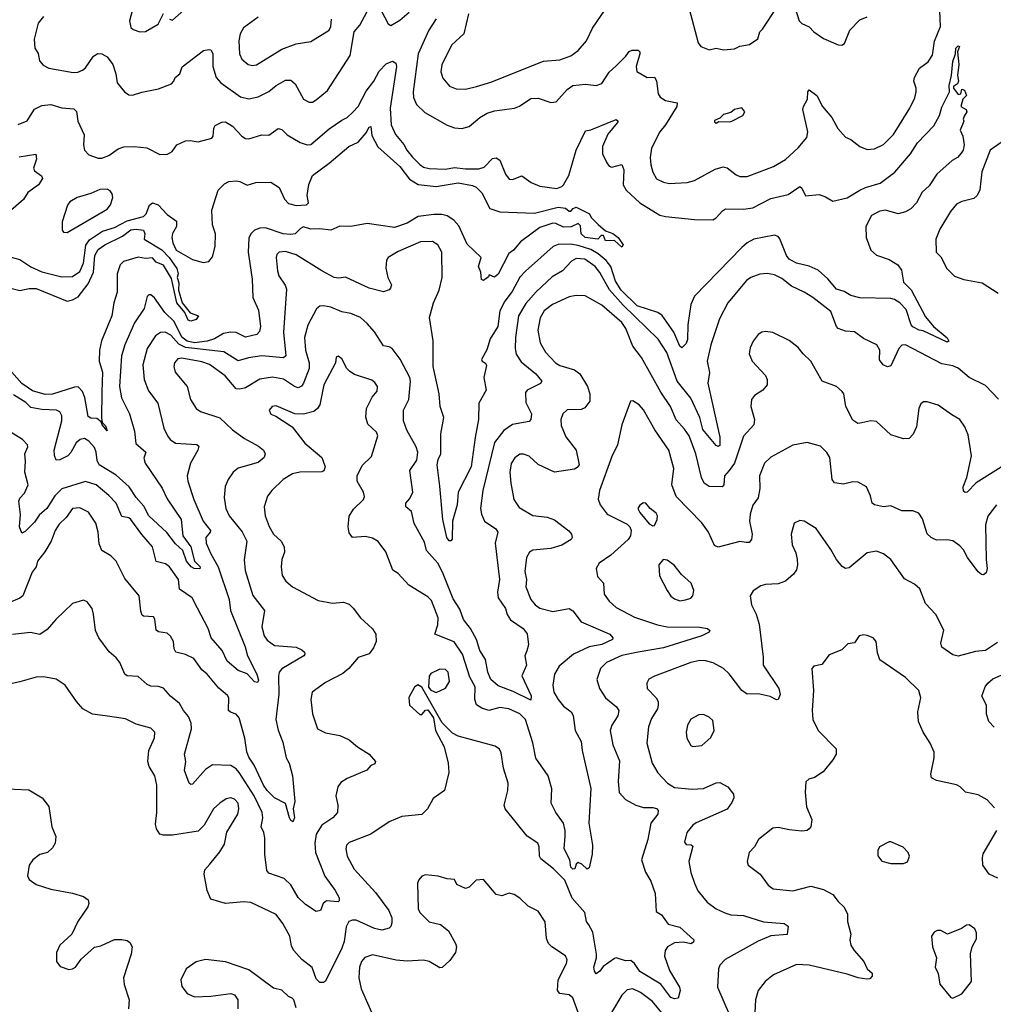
# Model space of a CAD drawing. Extents: x 1246230 to 1426786, y 660032 to 763141.
# Tile 290 of 566: x 1352654 to 1358008, y 668020 to 673432. Entities that reach past the tile are written whole.
import ezdxf

# ---------------------------------------------------------------- set-up
doc = ezdxf.new("R2010")
doc.units = 0

msp = doc.modelspace()

# ---------------------------------------------------------------- linework, layer by layer
at = {"layer": '0CON10XD'}
for points in [[(1353288.6, 673545), (1353258, 673425), (1353265, 673390), (1353278.8, 673378.8), (1353315, 673366), (1353345, 673367.1), (1353415, 673407.5), (1353444.3, 673465.7)], [(1356903, 673543), (1356941.4, 673425), (1356955, 673410.8), (1356995, 673392), (1357022, 673365), (1357075, 673328.6), (1357155, 673293.8), (1357175, 673292.5), (1357189.2, 673300.8), (1357220, 673375), (1357275, 673432), (1357315, 673448.6)], [(1352785, 673450), (1352756.4, 673413.6), (1352733.5, 673325), (1352738.1, 673275), (1352755.3, 673245.3), (1352762.9, 673205), (1352782.2, 673182.2), (1352815, 673165.6), (1352947.7, 673142.3), (1352974.3, 673144.3), (1352999.2, 673155), (1353015, 673167.5), (1353059.1, 673230.9), (1353083.8, 673246.2), (1353105, 673244.5), (1353135, 673228.2), (1353165.8, 673185.8), (1353183.1, 673135), (1353190.8, 673085), (1353230, 673035), (1353255, 673018.8), (1353275, 673016.7), (1353325.6, 673034.4), (1353417.2, 673052.8), (1353489.7, 673080.3), (1353502.5, 673095), (1353508.8, 673115), (1353534, 673135), (1353546.7, 673173.3), (1353665, 673262.2), (1353695, 673268.6), (1353705.7, 673265.7), (1353717, 673247), (1353716, 673175), (1353733.9, 673113.9), (1353760.5, 673085), (1353868.8, 673008.8), (1353915, 672996.5), (1353965, 673008.8), (1354025, 673037.1), (1354065, 673070.9), (1354115, 673100), (1354145, 673098.9), (1354168.8, 673078.8), (1354215.4, 672995.4), (1354245, 672978.1), (1354265, 672979.4), (1354285, 672990.6), (1354347.1, 673042.9), (1354471.1, 673235), (1354493.3, 673365), (1354525, 673402), (1354575, 673497.5)], [(1353478, 673435), (1353495, 673428.6), (1353557.5, 673485)], [(1354625, 673513.3), (1354680, 673410), (1354695, 673400), (1354745, 673429.2), (1354795, 673472.5)], [(1355122.7, 673465), (1355095.7, 673355), (1355028.6, 673291.4), (1354975.8, 673184.2), (1354970.3, 673145), (1354980.4, 673110.4), (1355017.1, 673067.1), (1355055, 673052.2), (1355105, 673050.4), (1355166.1, 673063.9), (1355245, 673088.2), (1355535, 673203.6), (1355625, 673210.9), (1355685, 673233.6), (1355725, 673263.3), (1355770.6, 673315), (1355804.4, 673385), (1355871.1, 673485)], [(1356335, 673492.5), (1356384.3, 673305), (1356400, 673285), (1356445, 673267.1), (1356485, 673275.8), (1356525, 673266.7), (1356585, 673272.5), (1356613.9, 673286.1), (1356667.5, 673295), (1356712.5, 673327.5), (1356724.2, 673365), (1356739.7, 673380.3), (1356820.8, 673505)], [(1357673.5, 673236.5), (1357685.3, 673314.7), (1357718.5, 673395), (1357711.5, 673525)], [(1353964.7, 673445.3), (1353885, 673387.5), (1353866.6, 673355), (1353860, 673315), (1353863.5, 673245), (1353875.7, 673215), (1353910, 673185), (1353935, 673180), (1353956.9, 673183.1), (1354095, 673270), (1354175, 673299.5), (1354255, 673311.4), (1354355.7, 673375), (1354365.5, 673395), (1354367.9, 673435)], [(1354945, 673436.7), (1354904.8, 673375), (1354846, 673245), (1354817.8, 673035), (1354820, 673005), (1354835.7, 672965), (1354881.1, 672921.1), (1355005, 672851.9), (1355045, 672837.1), (1355085, 672833.8), (1355125, 672845.7), (1355185, 672894.4), (1355225, 672918.5), (1355265, 672931.2), (1355375.6, 672945.6), (1355403, 672957), (1355465, 672998.2), (1355505, 673001.4), (1355575, 672977.1), (1355605, 672980), (1355665, 673049.1), (1355695, 673069.6), (1355765, 673078.2), (1355825, 673070), (1355855, 673081.4), (1355896.1, 673143.9), (1355935, 673178.9), (1355987.8, 673232.2), (1356005, 673257.9), (1356022.5, 673265), (1356055, 673264.4), (1356064.4, 673255), (1356064.5, 673245), (1356044, 673175), (1356047.3, 673147.3), (1356104.5, 673114.5), (1356145.7, 673115.7), (1356155.5, 673095.5), (1356164.7, 673024.7), (1356175.3, 673005.3), (1356205, 672987.9), (1356268.8, 672975), (1356266.9, 672955), (1356205.3, 672854.7), (1356173.6, 672815), (1356129.2, 672725), (1356120.8, 672675), (1356124.6, 672634.6), (1356135, 672593.8), (1356156.6, 672556.6), (1356195, 672538.1), (1356225, 672531.9), (1356325, 672536.9), (1356365, 672548.1), (1356478.8, 672611.2), (1356522.9, 672622.9), (1356545, 672616.9), (1356595, 672578.6), (1356615, 672570.6), (1356655, 672570.6), (1356722.5, 672595), (1356798.8, 672625), (1356865, 672662.9), (1356935, 672728.1), (1356982.7, 672785), (1356988.7, 672815), (1356961.4, 672938.6), (1356963.8, 672955), (1356985.8, 672995), (1356987.5, 673035), (1356995, 673046.7), (1357037.5, 673015), (1357068.6, 672955), (1357120.8, 672895), (1357153.3, 672833.3), (1357195.7, 672785.7), (1357225, 672774), (1357275, 672734.2), (1357315, 672719.2), (1357355, 672722.9), (1357404.5, 672745.5), (1357458.9, 672801.1), (1357548.9, 672945), (1357577.4, 673002.6), (1357584.2, 673035), (1357584.2, 673055), (1357570.6, 673095), (1357574.4, 673115), (1357601.4, 673165), (1357649.8, 673200.2), (1357673.5, 673236.5)], [(1352645, 672855.7), (1352694.5, 672875.5), (1352735, 672940.8), (1352775, 672961.1), (1352825, 672965.6), (1352885, 672947.8), (1352952.5, 672942.5), (1352966.7, 672926.7), (1352973.6, 672873.6), (1353009.4, 672799.4), (1353004.3, 672745), (1353010.8, 672715), (1353035, 672689.2), (1353085, 672670.8), (1353105, 672670.8), (1353145, 672685.8), (1353195, 672722), (1353227, 672733), (1353284.3, 672735.7), (1353353, 672727), (1353425, 672691.1), (1353466.7, 672693.3), (1353491.7, 672708.3), (1353517.5, 672745), (1353565, 672766.2), (1353591.7, 672768.3), (1353635, 672761.1), (1353710, 672780), (1353718.6, 672791.4), (1353721.9, 672835), (1353729.1, 672850.9), (1353765, 672868.6), (1353785, 672871.2), (1353825, 672847.5), (1353875, 672792.2), (1353895, 672779.5), (1353915, 672776.5), (1353985, 672798.9), (1354025, 672798), (1354075, 672834.3), (1354095, 672828.1), (1354125, 672800), (1354197, 672757), (1354235, 672744.3), (1354255, 672746.9), (1354355, 672832.3), (1354425, 672880), (1354455, 672893.5), (1354486.8, 672923.2), (1354515, 672955.6), (1354560.1, 673039.9), (1354601.8, 673095), (1354630.1, 673149.9), (1354669.9, 673190.1), (1354705, 673204.7), (1354722.3, 673192.3), (1354726.2, 673175), (1354690.9, 672945), (1354696.8, 672855), (1354720.2, 672800.2), (1354766.5, 672746.5), (1354783.1, 672715), (1354815, 672675.7), (1354855, 672635.8), (1354875, 672621.1), (1354905, 672613.6), (1354995, 672609.6), (1355045, 672620), (1355105, 672611.9), (1355178.2, 672611.8), (1355208.2, 672621.8), (1355255, 672668.9), (1355275, 672672.2), (1355295, 672660.8), (1355325, 672583.3), (1355345, 672556), (1355365, 672554.2), (1355415, 672574), (1355467.6, 672537.6), (1355515, 672517.5), (1355607.5, 672505), (1355635, 672514.3), (1355645, 672524), (1355674.4, 672575), (1355715, 672714), (1355765, 672820.8), (1355795, 672826.9), (1355935, 672883.1), (1355944.3, 672875), (1355940.4, 672865), (1355887.7, 672802.3), (1355859.2, 672735), (1355859.6, 672695), (1355882.2, 672645), (1355895, 672627.5), (1355911.2, 672621.2), (1355965.7, 672635.7), (1355976.7, 672606.7), (1355973.3, 672525), (1355988.5, 672495), (1356065, 672425.9), (1356175, 672357.7), (1356205, 672349.6), (1356364.6, 672334.6), (1356465, 672332.1), (1356485, 672342.5), (1356518.2, 672381.8), (1356535, 672393.1), (1356635, 672390.3), (1356685, 672398.1), (1356785, 672448.9), (1356879.7, 672470.3), (1356945, 672515.7), (1356956, 672506), (1356975, 672463.1), (1357050.5, 672470.5), (1357085, 672458.9), (1357125, 672434.4), (1357205, 672452.1), (1357274.7, 672495.3), (1357305, 672510.4), (1357386.1, 672533.9), (1357466.6, 672593.4), (1357553.5, 672695), (1357591.4, 672755), (1357680.9, 672849.1), (1357711.5, 672905), (1357725, 672950.8), (1357767.5, 673035), (1357765, 673070), (1357778.9, 673125), (1357785, 673202.5), (1357800, 673245), (1357802.9, 673275), (1357815, 673288.5), (1357822, 673285), (1357811.2, 673255), (1357818, 673185), (1357811.4, 673125), (1357816.7, 673093.3), (1357810.7, 673079.3), (1357788.8, 673065), (1357788.8, 673055), (1357815, 673020), (1357830, 673025), (1357835, 673050), (1357850, 673045), (1357860, 673015), (1357840, 672995), (1357830, 672955), (1357858.3, 672938.3), (1357862.5, 672925), (1357847.5, 672902.5), (1357842.5, 672885), (1357846.4, 672873.6), (1357826.7, 672825), (1357841.2, 672791.2), (1357848.1, 672745), (1357842.5, 672715), (1357830.9, 672699.1), (1357811.2, 672675), (1357782.7, 672657.3), (1357697.9, 672582.1), (1357655, 672519.4), (1357616.9, 672483.1), (1357585, 672425.7), (1357555, 672392.1), (1357524.7, 672375.3), (1357485, 672365.4), (1357415.5, 672384.5), (1357385, 672379.2), (1357337.8, 672355), (1357307.7, 672295), (1357308.9, 672235), (1357334.7, 672164.7), (1357365, 672138.5), (1357434.6, 672114.6), (1357482.5, 672085), (1357504.2, 672055), (1357515, 671990), (1357556.6, 671946.6), (1357635, 671798.8), (1357678.6, 671745), (1357755, 671683.3), (1357763.3, 671665), (1357755, 671658.8), (1357621.7, 671721.7), (1357600, 671725), (1357565, 671743.1), (1357555.8, 671755), (1357528.2, 671838.2), (1357495, 671875.6), (1357465, 671894.2), (1357445, 671899.2), (1357275, 671903.5), (1357225, 671916), (1357187.7, 671937.7), (1357145, 671950.5), (1357098.2, 672008.2), (1357045, 672055.7), (1356995, 672077.3), (1356925, 672093.1), (1356886.1, 672115), (1356871.6, 672135), (1356835, 672228.1), (1356825, 672239.4), (1356805, 672247.5), (1356692, 672225), (1356655, 672205.5), (1356625, 672180.5), (1356365, 671911.9), (1356344.1, 671865.9), (1356337.4, 671817.4)], [(1356485, 672863.3), (1356498.3, 672871.7), (1356555, 672870), (1356570, 672875), (1356630, 672905), (1356642.5, 672925), (1356625, 672947.5), (1356585, 672937.5), (1356565, 672922.5), (1356525, 672910), (1356505, 672890), (1356475, 672877.5), (1356475, 672870), (1356485, 672863.3)], [(1352515, 672150.4), (1352655, 672114), (1352715, 672073.3), (1352775, 672045.4), (1352885, 672018.1), (1352945, 672021.2), (1352985, 672048.2), (1353005.5, 672094.5), (1353017.5, 672192.5), (1353038.2, 672221.8), (1353110, 672270), (1353175, 672289.1), (1353245, 672326.2), (1353335, 672350.9), (1353348.9, 672365), (1353368.2, 672411.8), (1353384.5, 672425.5), (1353415, 672413.6), (1353465, 672361.1), (1353515.7, 672325), (1353517.1, 672295), (1353495, 672256), (1353490.9, 672235), (1353495.3, 672205.3), (1353515, 672164.8), (1353605, 672113.2), (1353662.5, 672097.5), (1353695, 672102.2), (1353715, 672129.2), (1353729.8, 672185), (1353730, 672255), (1353714.5, 672305), (1353711.4, 672385), (1353745.6, 672495), (1353779.6, 672530.4), (1353805, 672542.5), (1353845.4, 672545.4), (1353865, 672543.3), (1353905, 672523.3), (1353952.9, 672537.1), (1354035, 672538.1), (1354080.3, 672510.3), (1354110.9, 672445), (1354132.2, 672422.2), (1354175, 672410.3), (1354231.2, 672415), (1354241.5, 672425), (1354234.8, 672465), (1354244, 672526), (1354264.7, 672575), (1354356.8, 672643.2), (1354463.5, 672735), (1354515, 672758.8), (1354560.2, 672809.8), (1354575, 672842), (1354585, 672845.8), (1354590, 672795), (1354623.2, 672733.2), (1354744.7, 672625), (1354798.4, 672555), (1354845, 672525.6), (1354944.8, 672515.2), (1355065, 672535.6), (1355145, 672521.2), (1355165, 672510.6), (1355195, 672480.6), (1355239.1, 672395), (1355295, 672375.7), (1355485, 672367.8), (1355615, 672402), (1355655.7, 672395.7), (1355675, 672378.8), (1355685, 672378.8), (1355697.5, 672395), (1355715, 672400.9), (1355787.5, 672365), (1355797.5, 672345), (1355835.7, 672305.7), (1355875, 672271.2), (1355915, 672257.5), (1355945.4, 672235.4), (1355972.5, 672195), (1355965, 672181.2), (1355925, 672218), (1355876.4, 672216.4), (1355865, 672246.7), (1355852.5, 672245), (1355833.9, 672226.1), (1355764.4, 672235), (1355742.5, 672255), (1355738.8, 672298.8), (1355725, 672311.2), (1355686.4, 672293.6), (1355645, 672291.4), (1355602, 672312), (1355585, 672313.5), (1355515, 672290), (1355408.5, 672211.5), (1355368.8, 672165), (1355344, 672146), (1355285, 672033.3), (1355265, 672017.5), (1355235, 672030), (1355231.2, 672018.8), (1355205, 671998.8), (1355193.1, 672003.1), (1355190.6, 672045), (1355178, 672075), (1355191.2, 672125), (1355115, 672198), (1355069.6, 672299.6), (1355040.9, 672330.9), (1355005, 672354.1), (1354975, 672362), (1354931.1, 672361.1), (1354845, 672350.8), (1354785, 672314), (1354715, 672290.6), (1354565, 672312.5), (1354475, 672294.5), (1354415, 672297.8), (1354364.5, 672275.5), (1354305, 672283.1), (1354255, 672280), (1354215, 672292.7), (1354198, 672285), (1354168.8, 672255), (1354145, 672251.1), (1354103.8, 672255), (1354005, 672287.4), (1353974.1, 672285.9), (1353945.7, 672274.3), (1353925.5, 672255), (1353915, 672231.2), (1353911.1, 672155), (1353932.8, 672005), (1353935.4, 671905), (1353967.7, 671835), (1353978.4, 671745), (1353971.9, 671718.1), (1353958.4, 671701.6), (1353895, 671687.6), (1353845, 671713.3), (1353813.3, 671715), (1353775, 671707.3), (1353725, 671678.5), (1353684.4, 671665.6), (1353615, 671655.1), (1353574.9, 671664.9), (1353545, 671686.4), (1353504, 671774), (1353452.9, 671822.9), (1353395, 671903.3), (1353375, 671918.8), (1353365, 671918.8), (1353355, 671910), (1353337.8, 671845), (1353284.8, 671765.2), (1353231.3, 671645), (1353214.6, 671584.6), (1353202.6, 671415), (1353213.4, 671353.4), (1353258.2, 671265), (1353285, 671170), (1353293, 671103), (1353347.1, 671055), (1353337.5, 671022.5), (1353343.4, 670995), (1353437, 670857), (1353465, 670798.1), (1353541.1, 670685), (1353550.6, 670595), (1353595.7, 670535), (1353615.6, 670455.6), (1353646.9, 670425), (1353645, 670414.3), (1353614.2, 670415), (1353597.3, 670425), (1353571.5, 670455), (1353551.4, 670515), (1353511.4, 670551.4), (1353462.9, 670612.9), (1353365, 670705.4), (1353337.4, 670757.4), (1353294.7, 670805), (1353256, 670865), (1353185, 670929), (1353091.9, 670985), (1353079.2, 671009.2), (1353074.7, 671055), (1353065, 671080.6), (1353035, 671115.5), (1353010.5, 671129.5)], [(1358093.2, 672786.8), (1357990.6, 672715), (1357945.5, 672595), (1357933.8, 672496.2), (1357918.9, 672465), (1357901.2, 672448.8), (1357835, 672433.5), (1357805, 672418), (1357773, 672377), (1357715, 672281.2), (1357692, 672225), (1357693.8, 672155), (1357718.7, 672128.7), (1357753.3, 672065), (1357795, 672022.9), (1357846.4, 672003.6), (1357947.5, 671985), (1358035, 671929.4)], [(1352651, 672679), (1352742, 672692), (1352746.5, 672665), (1352729.2, 672615), (1352735, 672602), (1352773.1, 672573.1), (1352778.6, 672558.6), (1352758.1, 672525), (1352698.6, 672481.4), (1352675.4, 672444.6), (1352606.1, 672383.9)], [(1352915, 672262), (1353135, 672391.4), (1353152.9, 672415), (1353166, 672455), (1353163.3, 672475), (1353151.7, 672491.7), (1353135, 672501.2), (1353095, 672499.2), (1353045, 672477.1), (1352970, 672455), (1352929.1, 672430.9), (1352917, 672413), (1352888.3, 672321.7), (1352886.7, 672275), (1352894.1, 672264.1), (1352915, 672262)], [(1352597.3, 671957.3), (1352654.2, 671944.2), (1352705.2, 671955.2), (1352745.2, 671955.2), (1352915, 671885.6), (1352945, 671892.9), (1352975, 671909.6), (1353029.7, 671980.3), (1353060, 672045), (1353067.2, 672135), (1353085, 672168.9), (1353123.1, 672195), (1353218.6, 672241.4), (1353265, 672276.5), (1353295, 672280.3), (1353335.7, 672275), (1353342.5, 672255), (1353338, 672225), (1353435, 672166.8), (1353475.8, 672125), (1353517.5, 672065), (1353524.6, 672035.4), (1353519.4, 672015), (1353528.7, 671985), (1353526.8, 671945), (1353547.1, 671875), (1353591.5, 671821.5), (1353638.1, 671805), (1353625, 671784.5), (1353595, 671775.6), (1353581.2, 671781.2), (1353561.7, 671821.7), (1353517.9, 671875), (1353488.7, 672008.7), (1353445, 672082.5), (1353405, 672100), (1353385, 672122.5), (1353345, 672120), (1353305, 672126.2), (1353225, 672102), (1353205.8, 672084.2), (1353190, 672035), (1353190, 671935), (1353171.4, 671875), (1353160, 671805), (1353103.8, 671666.2), (1353092.8, 671615), (1353090.8, 671555), (1353108.9, 671495), (1353105.8, 671384.2), (1353103.8, 671243.8), (1353108.3, 671218.3), (1353125, 671200), (1353135, 671172.5), (1353107.5, 671205), (1353102.5, 671222.5), (1353079.1, 671239.1), (1353045, 671242.5), (1353031.4, 671251.4), (1353012.9, 671355), (1352998.5, 671388.5), (1352975, 671413.3), (1352955, 671412.4), (1352835, 671373.5), (1352795, 671371.6), (1352725, 671391.8), (1352665, 671432), (1352583.1, 671525)], [(1356337.4, 671817.4), (1356327.4, 671755), (1356326.5, 671673.5), (1356318.4, 671651.6), (1356295, 671627.5), (1356285, 671638.1), (1356250.4, 671715), (1356186.5, 671806.5), (1356162.8, 671822.8), (1356049.2, 671859.2), (1355961, 671945), (1355929.9, 671995), (1355905.5, 672075), (1355878.6, 672108.6), (1355835, 672145.2), (1355795, 672169), (1355725, 672191.5), (1355682.4, 672197.6), (1355615, 672195.8), (1355586.9, 672185), (1355435, 672049.2), (1355405, 672017.1), (1355362, 671938), (1355321.6, 671885), (1355295, 671832.5), (1355282.9, 671745), (1355241.8, 671678.2), (1355223.3, 671616.7), (1355193.8, 671565), (1355196.7, 671555), (1355215, 671543.8), (1355221.7, 671531.7), (1355207.1, 671465), (1355218.9, 671395), (1355179.2, 671325), (1355178, 671235), (1355158.1, 671135), (1355137.3, 670975), (1355065.4, 670834.6), (1355059.1, 670765), (1355034.7, 670675), (1355032.4, 670577.6), (1355025, 670568.1), (1355015, 670568.2), (1355002.5, 670585), (1354981.8, 670685), (1354965, 670867.5), (1354949.6, 670985), (1354954.8, 671015), (1354969.2, 671045), (1354970, 671155), (1354986.8, 671245), (1354965.4, 671305.4), (1354960.7, 671375), (1354928.3, 671525), (1354927.1, 671667.1), (1354908.5, 671795), (1354929.4, 671875), (1354960, 671945), (1354976.7, 672015), (1354975.6, 672155), (1354953.6, 672193.6), (1354925, 672212.9), (1354858.3, 672211.7), (1354735, 672158.6), (1354681.2, 672125), (1354670.3, 672109.7), (1354667, 672067), (1354679.2, 672015), (1354698, 671975), (1354693.9, 671956.1), (1354685, 671946.7), (1354655, 671936), (1354575, 671955.6), (1354445, 672017.3), (1354408.9, 672011.1), (1354384.3, 672015.7), (1354315, 672051.2), (1354175, 672140), (1354115, 672157.5), (1354081.2, 672155), (1354068.7, 672141.3), (1354064.4, 672125), (1354072, 672052), (1354078.9, 672025), (1354113.3, 671973.3), (1354121.2, 671951.2), (1354105.3, 671715), (1354117.3, 671585), (1354105, 671572.5), (1353985, 671584.2), (1353912.7, 671572.7), (1353855, 671557.3), (1353777.1, 671607.1), (1353565, 671629.3), (1353528.9, 671648.9), (1353485, 671698.4), (1353454.7, 671715.3), (1353427.5, 671712.5), (1353400, 671695), (1353355.4, 671625), (1353331.3, 671535), (1353338.2, 671455), (1353362.6, 671392.6), (1353414.1, 671324.1), (1353446.4, 671186.4), (1353466.9, 671145), (1353481.4, 671125), (1353511.2, 671105), (1353627.5, 671097.5), (1353638.3, 671088.3), (1353634.3, 671065), (1353592.9, 670995), (1353575.6, 670925), (1353578.9, 670895), (1353611.2, 670795), (1353662.3, 670675), (1353702.5, 670625), (1353701.1, 670615), (1353677.3, 670585), (1353679.6, 670555), (1353705, 670495.6), (1353745.8, 670425), (1353805.2, 670245), (1353813.9, 670183.9), (1353894.2, 669985), (1353906.5, 669935), (1353958.5, 669835), (1353967.8, 669802.2), (1353961.8, 669788.2), (1353945, 669792.3), (1353905, 669836.5), (1353855, 669854.3), (1353795, 669906.7), (1353767.1, 669965), (1353706.6, 670035), (1353689.6, 670085), (1353632.5, 670197.5), (1353602.1, 670255), (1353532.6, 670302.6), (1353527.5, 670355), (1353477.7, 670425), (1353455, 670441.1), (1353404, 670454), (1353384.6, 670535), (1353325, 670601.5), (1353265, 670685.6), (1353255, 670693.5), (1353215, 670701.1), (1353184.6, 670775), (1353145, 670816.4), (1353075, 670874.5), (1353015, 670893.8), (1352885, 670853.8), (1352848, 670815), (1352804, 670745), (1352761.5, 670708.5), (1352735, 670670), (1352685, 670618.1), (1352665, 670609.2), (1352652.7, 670645), (1352657.8, 670712.2), (1352649.5, 670785), (1352655, 670802), (1352679.7, 670830.3), (1352700.5, 670875), (1352682.5, 670945), (1352686.2, 671005), (1352682.1, 671045), (1352698.6, 671085), (1352696.1, 671096.1), (1352668.6, 671125), (1352505, 671225.6)], [(1358036.4, 671346.4), (1357965, 671421.5), (1357876.2, 671466.2), (1357815, 671516.1), (1357785, 671529.6), (1357725, 671540.9), (1357525, 671644.4), (1357505, 671642.2), (1357488.2, 671625), (1357445, 671530), (1357426.4, 671523.6), (1357402.5, 671535), (1357383, 671563), (1357384.4, 671615), (1357367.5, 671645), (1357295, 671679.2), (1357245, 671716.9), (1357195, 671719.2), (1357155, 671734), (1357145.7, 671745.7), (1357115, 671828), (1357015.4, 671905.4), (1356968.8, 671935), (1356898, 671968), (1356845, 672008.9), (1356805, 672028.9), (1356765, 672036.9), (1356725, 672033.3), (1356675, 672015.6), (1356651.1, 671998.9), (1356548.9, 671875), (1356502.5, 671787.5), (1356454.5, 671645), (1356435.5, 671555), (1356446.6, 671493.4), (1356438.2, 671435), (1356505, 671136.7), (1356505, 671091.9), (1356495, 671086.9), (1356485, 671091.1), (1356410.2, 671180.2), (1356394.4, 671245), (1356345, 671350.8), (1356270.2, 671445), (1356212.2, 671602.2), (1356165, 671676.5), (1355973.3, 671863.3), (1355897.8, 671947.8), (1355845, 672042.3), (1355818.8, 672075), (1355761.1, 672115), (1355715, 672120), (1355687.8, 672105), (1355638.8, 672051.2), (1355582.2, 672017.8), (1355494, 671936), (1355437.3, 671872.7), (1355397.6, 671805), (1355379.7, 671685), (1355378.2, 671625), (1355384.1, 671594.1), (1355411.7, 671551.7), (1355491.5, 671485), (1355525.6, 671445), (1355518.5, 671431.5), (1355445, 671395.6), (1355436.4, 671383.6), (1355437.4, 671327.4), (1355467.9, 671265), (1355465.4, 671234.6), (1355455, 671222.9), (1355363.4, 671206.6), (1355316.2, 671173.8), (1355265, 671107.5), (1355201.3, 670845), (1355187.8, 670745), (1355193.7, 670713.7), (1355210.5, 670675), (1355272.8, 670632.8), (1355282.9, 670615), (1355268.2, 670555), (1355293.3, 670355), (1355281.4, 670285), (1355284.7, 670255), (1355325.7, 670195.7), (1355335, 670162.5), (1355352.5, 670132.5), (1355422, 670085), (1355445.6, 670055.6), (1355452, 669995), (1355442.5, 669962.5), (1355432, 669935), (1355440.8, 669885), (1355415.6, 669825), (1355466.5, 669715), (1355465, 669692.5), (1355368.6, 669738.6), (1355285, 669770), (1355245.3, 669805), (1355228.4, 669845), (1355215.3, 669915), (1355185.3, 669965), (1355165.7, 670025.7), (1355133.3, 670085), (1355094.6, 670135), (1355075, 670191.4), (1355038.3, 670248.3), (1354979.7, 670395), (1354953.1, 670445), (1354890.9, 670515), (1354879.5, 670559.5), (1354823.6, 670663.6), (1354807.9, 670727.9), (1354776.7, 670755), (1354778, 670775), (1354799.7, 670800.3), (1354816.7, 670835), (1354800, 670955), (1354838.5, 671011.5), (1354843.8, 671055), (1354835, 671084), (1354782.2, 671175), (1354765, 671226.7), (1354764.3, 671285.7), (1354794.5, 671345), (1354803.5, 671445), (1354799.4, 671465), (1354746, 671566), (1354702, 671625), (1354685, 671634.2), (1354655, 671638.8), (1354605, 671716.7), (1354565, 671762.9), (1354527.5, 671795), (1354475, 671817.9), (1354425, 671826.5), (1354365, 671852.5), (1354325, 671860), (1354305, 671857.5), (1354287.1, 671842.9), (1354237.9, 671752.1), (1354220.3, 671685), (1354225.3, 671614.7), (1354245.8, 671545), (1354245.9, 671515), (1354215, 671434.4), (1354203, 671417), (1354185, 671408.5), (1354165, 671415.4), (1354105, 671456.4), (1354045, 671466.9), (1353975, 671455.3), (1353895, 671409.2), (1353865, 671400.4), (1353845, 671402.5), (1353784.6, 671475), (1353697.4, 671537.4), (1353655, 671552.1), (1353545, 671571.8), (1353522.9, 671567.1), (1353505.6, 671545), (1353502.2, 671525), (1353509.4, 671495), (1353575, 671416), (1353593.3, 671345), (1353624.6, 671294.6), (1353648.5, 671278.5), (1353754, 671244), (1353825, 671178.2), (1353889.7, 671129.7), (1353967.8, 671087.8), (1353995.5, 671065), (1354003.1, 671045), (1353998.1, 671025), (1353965, 670997.8), (1353855, 670966.5), (1353827.1, 670945), (1353800.5, 670905), (1353784.7, 670865.3), (1353779.1, 670805), (1353788.2, 670745), (1353805.5, 670705), (1353876.9, 670616.9), (1353902.5, 670565), (1353887.6, 670462.4), (1353893.6, 670405), (1353936.9, 670266.9), (1354000.6, 670185), (1353985.6, 670095), (1353999.1, 670045), (1354015, 670022.2), (1354055, 669992.5), (1354175, 669982.2), (1354205, 669969.2), (1354220, 669955), (1354222, 669945), (1354215.8, 669935), (1354095.3, 669864.7), (1354080.9, 669845), (1354076.7, 669823.3), (1354079.5, 669725), (1354063, 669585), (1354075, 669526), (1354101.5, 669461.5), (1354118.6, 669375), (1354135.6, 669345), (1354154.1, 669275), (1354167.1, 669135), (1354158.2, 669095), (1354165.7, 669044.3), (1354156.2, 669023.8), (1354145, 669030.5), (1354137.8, 669045), (1354115, 669123.8), (1354055, 669154.4), (1354015.6, 669195), (1353994.6, 669225), (1353944, 669334), (1353915, 669377.8), (1353903.1, 669406.9), (1353892.2, 669482.2), (1353860.5, 669595), (1353845, 669614.4), (1353813.3, 669625), (1353803.1, 669635), (1353804.4, 669704.4), (1353797.2, 669717.2), (1353748.3, 669758.3), (1353685.6, 669835), (1353655, 669859.2), (1353611.5, 669921.5), (1353565, 669943.1), (1353512, 669955), (1353503.4, 669973.4), (1353499.4, 670015), (1353483.7, 670043.7), (1353465, 670059.4), (1353417.6, 670067.6), (1353405, 670076.2), (1353397.4, 670137.4), (1353389.5, 670149.5), (1353335, 670152.9), (1353328.1, 670158.1), (1353320.2, 670180.2), (1353310.8, 670265), (1353231.4, 670361.4), (1353184.3, 670455), (1353155, 670485.7), (1353106, 670515), (1353090.9, 670550.9), (1353085.5, 670615), (1353072.9, 670665), (1353031.5, 670725), (1352985, 670749.3), (1352944.5, 670745), (1352909.2, 670695), (1352870.9, 670659.1), (1352850, 670625), (1352826.5, 670565)], [(1358115, 671013.1), (1357914.2, 670885.8), (1357865, 670835.7), (1357853.3, 670833.3), (1357845, 670840), (1357843.2, 670865), (1357862.7, 670915), (1357888.1, 671035), (1357870.3, 671150.3), (1357851.4, 671195), (1357823.8, 671235), (1357779.3, 671259.3), (1357705, 671312.9), (1357645, 671331.2), (1357625, 671331.2), (1357609.5, 671320.5), (1357599.2, 671295), (1357585.7, 671195), (1357566.6, 671153.4), (1357545, 671130), (1357515, 671128), (1357445, 671150), (1357365, 671224), (1357335, 671228), (1357285.8, 671215.8), (1357263, 671213), (1357235, 671230), (1357198.1, 671305), (1357185.6, 671375), (1357177.9, 671387.9), (1357145, 671415.8), (1357067.5, 671445), (1357005.4, 671555.4), (1356962.5, 671595), (1356935, 671630), (1356885, 671669.2), (1356795, 671712), (1356755, 671718), (1356735, 671714), (1356715, 671701.2), (1356687.5, 671665), (1356671.7, 671628.3), (1356665.7, 671595), (1356682.5, 671555), (1356755, 671476.2), (1356764.3, 671454.3), (1356764.3, 671425.7), (1356740.8, 671395), (1356694.4, 671365.6), (1356678, 671345), (1356674.3, 671305), (1356694.4, 671235), (1356691.9, 671205), (1356635, 671142), (1356584.8, 670995.2), (1356555, 670953.5), (1356530.5, 670925), (1356525.6, 670875), (1356516.2, 670863.8), (1356445, 670865.3), (1356417.5, 670885), (1356404.2, 670915), (1356372, 671045), (1356335, 671144.4), (1356310.8, 671180.8), (1356263.3, 671233.3), (1356233.8, 671305), (1356180.7, 671385), (1356072.9, 671575), (1356025, 671636.9), (1355987.9, 671735), (1355965, 671766.7), (1355855, 671863.2), (1355763.7, 671913.7), (1355715, 671916.4), (1355675, 671909.2), (1355583.9, 671866.1), (1355538.8, 671831.2), (1355516.4, 671793.6), (1355504, 671725), (1355515.9, 671655.9), (1355546.4, 671605), (1355601.1, 671545), (1355625, 671531.5), (1355705, 671507.9), (1355735, 671485.6), (1355777.1, 671415), (1355789.1, 671375), (1355788.9, 671335), (1355761.7, 671298.3), (1355741.1, 671288.9), (1355665, 671286.7), (1355640, 671265), (1355629.1, 671235), (1355631.5, 671201.5), (1355658.3, 671138.3), (1355713.3, 671065), (1355730.5, 670985), (1355720.2, 670969.8), (1355705, 670961.8), (1355595, 670944.5), (1355505, 670987.9), (1355455, 671032.9), (1355425, 671044.6), (1355405, 671043.6), (1355376.5, 671023.5), (1355357.6, 670992.4), (1355348.7, 670945), (1355354.6, 670885), (1355371.8, 670795), (1355401.3, 670751.3), (1355475, 670706.5), (1355555, 670696.7), (1355595, 670683.1), (1355673.4, 670623.4), (1355688, 670605), (1355692, 670585), (1355686, 670575), (1355635, 670543.6), (1355575, 670526.2), (1355475, 670515.5), (1355458, 670505), (1355440.8, 670475), (1355431.7, 670398.3), (1355441.4, 670355), (1355437.8, 670315), (1355465, 670244.2), (1355488.1, 670215), (1355515, 670197.1), (1355585, 670179.2), (1355675, 670195.5), (1355695, 670182.9), (1355742.4, 670122.4), (1355899.2, 670055), (1355916.2, 670035), (1355913.3, 670025), (1355855, 669997.2), (1355785.8, 669984.2), (1355700, 669945), (1355620.6, 669879.4), (1355595.4, 669835), (1355586.2, 669775), (1355591.2, 669735), (1355615.9, 669695), (1355645, 669658.8), (1355686.9, 669626.9), (1355696.8, 669606.8), (1355709.3, 669525), (1355742.5, 669465), (1355748.1, 669415), (1355795.3, 669205.3), (1355784.4, 669015), (1355804.2, 668895), (1355802, 668845), (1355785, 668770), (1355775, 668762.5), (1355745, 668790), (1355725, 668798.8), (1355715, 668790), (1355706.1, 668763.9), (1355695, 668762.8), (1355685, 668774), (1355679, 668815), (1355647.7, 668875), (1355654.5, 668945), (1355654.5, 668974.5), (1355644.7, 669015), (1355602.8, 669075), (1355577.1, 669125), (1355580.6, 669205), (1355560.4, 669275), (1355492.2, 669372.2), (1355476.3, 669456.3), (1355435.4, 669585), (1355405, 669616.2), (1355343.8, 669645), (1355295, 669651.1), (1355234.6, 669635.4), (1355195, 669648), (1355166.1, 669666.1), (1355156.2, 669695), (1355158.5, 669765), (1355128.6, 669818.6), (1355090, 669945), (1355043, 670013), (1354937.5, 670055), (1354953.3, 670106.7), (1354955.2, 670145.2), (1354918.9, 670238.9), (1354899.1, 670259.1), (1354794.1, 670324.1), (1354735, 670388), (1354705.8, 670405.8), (1354667, 670507), (1354625, 670563.6), (1354595, 670581.5), (1354555, 670591.5), (1354485, 670585.7), (1354465, 670611.2), (1354460.4, 670645), (1354465, 670703.3), (1354488.9, 670741.1), (1354545.6, 670794.4), (1354549.5, 670810.5), (1354544.2, 670835), (1354510, 670895), (1354510, 670925), (1354537.6, 670982.4), (1354589.1, 671030.9), (1354624.4, 671145), (1354615.5, 671165), (1354568.3, 671208.3), (1354557, 671247), (1354560.9, 671295), (1354593, 671357), (1354619.8, 671390.2), (1354621.1, 671415), (1354607.1, 671437.1), (1354590.2, 671450.2), (1354495, 671482.5), (1354468.8, 671498.8), (1354452.2, 671515), (1354425, 671567.5), (1354405, 671582.5), (1354395, 671577.5), (1354390.8, 671545), (1354326.7, 671425), (1354304.7, 671315.3), (1354292.5, 671295), (1354271.2, 671278.8), (1354214.6, 671264.6), (1354166.4, 671266.4), (1354065, 671308.8), (1354043.3, 671305), (1354026.7, 671285), (1354034.4, 671264.4), (1354062.9, 671252.9), (1354152.5, 671195), (1354222.5, 671105), (1354315, 671026), (1354333.8, 670975), (1354327.3, 670952.7), (1354315, 670946.7), (1354195, 670944.7), (1354154.8, 670935.2), (1354102.7, 670905), (1354040.6, 670845), (1354016.6, 670813.4), (1353998.2, 670755), (1354004.7, 670704.7), (1354026.6, 670646.6), (1354050.5, 670605), (1354092.2, 670565), (1354109.1, 670535), (1354110, 670505), (1354096.5, 670465), (1354091.5, 670425), (1354097.6, 670377.6), (1354117.5, 670345), (1354154, 670315), (1354295, 670240), (1354375, 670224.3), (1354435, 670230.8), (1354465, 670219.2), (1354488.3, 670198.3), (1354527.5, 670145), (1354595, 670084.2), (1354611.8, 670055), (1354614.5, 670015), (1354600.5, 669979.5), (1354575, 669945.8), (1354514.6, 669925.4), (1354464.5, 669865.5), (1354431.4, 669838.6), (1354335, 669788.6), (1354262.5, 669735), (1354254.4, 669695), (1354264.2, 669615.8), (1354292.5, 669535), (1354335, 669512.5), (1354365, 669507.5), (1354415, 669497.1), (1354465, 669473.6), (1354512.5, 669435), (1354576, 669395), (1354610, 669355), (1354607.5, 669342.5), (1354585, 669333.3), (1354562.3, 669307.7), (1354455, 669261.5), (1354420.6, 669239.4), (1354404.4, 669215), (1354392.5, 669165), (1354403.8, 669113.8), (1354400.9, 669075), (1354376.9, 669045), (1354315.3, 669004.7), (1354284.5, 668954.5), (1354276.2, 668905), (1354281.1, 668855), (1354332.1, 668725), (1354388.6, 668645), (1354411.2, 668605), (1354411.7, 668588.3), (1354405, 668582.5), (1354341.5, 668588.5), (1354323.5, 668575), (1354307.5, 668535), (1354285, 668530), (1354225, 668569.2), (1354185, 668606.9), (1354145, 668677.1), (1354108.3, 668711.7), (1354025, 668741.1), (1354012.9, 668755), (1354001.8, 668845), (1354002.7, 668935), (1353996.9, 668965), (1353982.1, 668995), (1353990.8, 669045), (1353987, 669075), (1353942.6, 669165), (1353861.3, 669295), (1353845, 669314.6), (1353815, 669332.1), (1353713.4, 669336.6), (1353675, 669310.6), (1353605, 669230), (1353595, 669228.8), (1353585.7, 669235.7), (1353561.1, 669305), (1353568.4, 669355), (1353559.7, 669395), (1353598.5, 669535), (1353596.5, 669565), (1353582.7, 669602.7), (1353554.3, 669635), (1353532.8, 669672.8), (1353483, 669713), (1353445, 669758.6), (1353417.2, 669767.2), (1353375, 669769.4), (1353355, 669778.1), (1353305, 669822.5), (1353245.6, 669825.6), (1353231.4, 669835), (1353205, 669898), (1353184.5, 669924.5), (1353146.9, 669956.9), (1353089.2, 670035), (1353071.4, 670075), (1353060.8, 670165), (1353051.9, 670195), (1353025, 670232), (1353005, 670242), (1352945, 670223.8), (1352852, 670135), (1352805, 670079.4), (1352765, 670052), (1352714.3, 670064.3), (1352615, 670051.9)], [(1353010.5, 671129.5), (1352985.8, 671125), (1352965, 671106.2), (1352936.1, 671053.9), (1352918.9, 671035), (1352875, 671012.9), (1352855, 671010), (1352845.7, 671035.7), (1352844.5, 671065), (1352886.4, 671226.4), (1352885.5, 671255.5), (1352875, 671276.2), (1352855.6, 671285.6), (1352775, 671289.2), (1352715, 671300), (1352687.5, 671327.5), (1352619.8, 671369.8)], [(1358025.3, 670764.7), (1357977.6, 670702.4), (1357964.7, 670655), (1357968.2, 670465), (1357974.5, 670415), (1357968.3, 670391.7), (1357955, 670381.2), (1357943, 670383), (1357925, 670398), (1357865.7, 670475), (1357845, 670518.8), (1357825, 670540.8), (1357785, 670566.9), (1357755, 670572.9), (1357695, 670570.6), (1357666.2, 670585), (1357645, 670606.2), (1357618.1, 670688.1), (1357599.2, 670719.2), (1357565, 670732), (1357505, 670732.5), (1357445, 670760), (1357405, 670754), (1357355, 670766), (1357342.5, 670775), (1357333.1, 670815), (1357310, 670865), (1357265, 670890.6), (1357235, 670891.5), (1357185, 670878.6), (1357135, 670886.2), (1357122.5, 670905), (1357109.2, 671025), (1357093, 671053), (1357057, 671087), (1356985, 671108), (1356905, 671092.5), (1356785, 671028.1), (1356750.6, 670995), (1356722.2, 670925), (1356723.5, 670855), (1356715.4, 670804.6), (1356686.2, 670763.8), (1356671.2, 670715), (1356667.1, 670675), (1356681.8, 670605), (1356678.6, 670575), (1356665, 670558.8), (1356648.8, 670558.8), (1356615, 670564), (1356495, 670532.9), (1356475, 670541.2), (1356441.4, 670615), (1356406, 670666), (1356265, 670812), (1356240, 670875), (1356250.8, 670965), (1356223.9, 671065), (1356147.7, 671177.7), (1356085, 671288), (1356061.2, 671315), (1356025, 671337.5), (1356013.3, 671335), (1355964.5, 671205.5), (1355941.9, 671095), (1355909.8, 671030.2), (1355842.9, 670845), (1355835.9, 670795.9), (1355845.6, 670765.6), (1355885, 670713.3), (1355995, 670658.6), (1356009.4, 670645), (1356016.4, 670625), (1356013.3, 670595), (1355999.4, 670575), (1355905, 670488.1), (1355841.2, 670445), (1355823.8, 670415), (1355831.7, 670371.7), (1355864, 670335), (1355868.8, 670275), (1355896.6, 670236.6), (1355935, 670201.9), (1356035, 670147.5), (1356161.2, 670105), (1356214.3, 670094.3), (1356392.6, 670092.6), (1356436.2, 670085), (1356450, 670075), (1356445, 670064.6), (1356404.5, 670045.5), (1356195, 669979.4), (1356055, 669954.7), (1355965, 669936.5), (1355880.5, 669899.5), (1355847.8, 669865), (1355828.1, 669805), (1355841.9, 669755), (1355875.5, 669705), (1355935.6, 669655), (1355949.4, 669635), (1355943.5, 669605), (1355910, 669555), (1355901.8, 669525), (1355915.4, 669445.4), (1355952.4, 669357.6), (1355944.5, 669244.5), (1355950, 669185), (1355985, 669145.8), (1356042, 669115), (1356085, 669101.2), (1356135, 669101.9), (1356155.5, 669095.5), (1356166, 669085), (1356163.3, 669065), (1356124.4, 669015), (1356108.6, 668925), (1356072.9, 668815), (1356096.3, 668746.3), (1356125, 668696.2), (1356148.3, 668628.3), (1356155, 668530), (1356182.7, 668512.7), (1356219.7, 668459.7), (1356285, 668443.5), (1356360.5, 668375), (1356358.8, 668361.2), (1356345, 668352.3), (1356305, 668361.9), (1356255, 668358), (1356216.7, 668335), (1356204.3, 668315), (1356199.4, 668285), (1356226.6, 668206.6), (1356281.9, 668115), (1356285.6, 668095), (1356275, 668054.3), (1356255, 668050), (1356235, 668057.5), (1356179.9, 668129.9), (1356065, 668200.2), (1356034.6, 668244.6), (1356015, 668260), (1355985, 668259.4), (1355935, 668274.7), (1355925, 668272.7), (1355862.9, 668227.1), (1355845, 668201.5), (1355825, 668188), (1355815, 668202), (1355811.2, 668225), (1355825.4, 668275), (1355825.4, 668295.4), (1355805, 668416.7), (1355783.6, 668456.4)], [(1356135, 670649.2), (1356145, 670652), (1356159.4, 670685), (1356161.1, 670705), (1356155, 670720), (1356121.4, 670745), (1356096.7, 670775), (1356085, 670775.6), (1356065, 670764.4), (1356053.1, 670745), (1356065, 670723.3), (1356115, 670661.1), (1356135, 670649.2)], [(1357910.3, 669959.7), (1357815, 669932.9), (1357785, 669940.8), (1357725, 669983.8), (1357718.8, 670005), (1357735.9, 670075.9), (1357692.4, 670162.4), (1357635, 670223.8), (1357603.4, 670303.4), (1357575, 670328.8), (1357519.1, 670359.1), (1357445, 670464.2), (1357405, 670495.6), (1357365, 670510), (1357315, 670500.8), (1357215, 670420), (1357195, 670416), (1357177.3, 670427.3), (1357146, 670465), (1357115, 670520), (1357034, 670635), (1356967.5, 670675), (1356945, 670678.6), (1356913.8, 670665), (1356896.2, 670605), (1356902.5, 670545), (1356922.1, 670502.1), (1356930, 670465), (1356931.9, 670435), (1356925, 670408.8), (1356908.6, 670385), (1356865, 670345.6), (1356825, 670331.1), (1356755, 670327.5), (1356730.6, 670319.4), (1356687.9, 670292.1), (1356671.2, 670265), (1356678, 670215), (1356704, 670165), (1356720, 670110), (1356742.7, 669927.3), (1356742, 669885), (1356828.9, 669755), (1356836.6, 669723.4), (1356825, 669696.2), (1356815, 669694), (1356781.1, 669711.1), (1356715, 669727.3), (1356654.6, 669724.6), (1356625, 669745.6), (1356556.2, 669836.2), (1356525, 669866.5), (1356467.3, 669897.3), (1356425, 669908.2), (1356395, 669910), (1356345, 669898.2), (1356145, 669824.3), (1356113.3, 669806.7), (1356102, 669785), (1356104, 669755), (1356154.6, 669704.6), (1356164.4, 669685), (1356165.5, 669665), (1356160.9, 669645), (1356129.1, 669590.9), (1356111.8, 669545), (1356103.5, 669455), (1356132.2, 669345), (1356162.7, 669292.7), (1356215.6, 669235), (1356255, 669212.5), (1356353, 669203), (1356414.6, 669205.4), (1356485, 669236.5), (1356505, 669239.4), (1356548.8, 669215), (1356580, 669175), (1356580.6, 669155), (1356570.7, 669129.3), (1356545, 669093.1), (1356375, 669017.9), (1356355, 669004.4), (1356323.5, 668965), (1356310.6, 668910.6), (1356318.3, 668898.3), (1356346.2, 668896.2), (1356355, 668890), (1356334.7, 668805), (1356343.9, 668743.9), (1356365.4, 668685.4), (1356383.3, 668643.3), (1356435, 668581.4), (1356484, 668545), (1356531.9, 668521.9), (1356565, 668512.5), (1356635, 668508.9), (1356745, 668472.7), (1356857.5, 668465), (1356880, 668450), (1356875, 668403.3), (1356785, 668396.4), (1356715, 668366.9), (1356534.2, 668265.8), (1356505, 668235.7), (1356497.5, 668215), (1356491.5, 668115), (1356555.9, 667965)], [(1352826.5, 670565), (1352793, 670507), (1352751.4, 670455), (1352744.4, 670425), (1352722.2, 670395), (1352671.1, 670265), (1352655, 670252.2), (1352595, 670226.9)], [(1356285, 670238.1), (1356315, 670243.1), (1356345, 670252.9), (1356355.8, 670265), (1356361.2, 670295), (1356346.2, 670335), (1356293, 670383), (1356253, 670433), (1356215, 670461.2), (1356192.5, 670465), (1356168, 670435), (1356172, 670375), (1356214.3, 670295), (1356235, 670264), (1356255, 670248.1), (1356285, 670238.1)], [(1358015, 669100), (1357975, 669143.8), (1357925, 669170.8), (1357855.6, 669185.6), (1357825.4, 669215.4), (1357805, 669226.9), (1357695, 669250), (1357667.5, 669265), (1357663.8, 669285), (1357683.8, 669375), (1357683.8, 669405), (1357660.8, 669455), (1357621.9, 669515), (1357596, 669575), (1357593, 669627), (1357609.2, 669705), (1357598, 669745), (1357525, 669815.8), (1357384.1, 669914.1), (1357371.7, 669951.7), (1357363.8, 670015), (1357347.5, 670035), (1357315, 670048), (1357295, 670051.2), (1357270, 670045), (1357245, 670007.5), (1357208.3, 670001.7), (1357175, 669967.5), (1357105, 669940), (1357065, 669887.5), (1357021.9, 669878.1), (1357010.8, 669865), (1357018.9, 669745), (1357011.9, 669635), (1357015.8, 669585), (1357045.8, 669525), (1357143.8, 669425), (1357144, 669395), (1357125.4, 669364.6), (1357072.8, 669297.2), (1357025, 669267.5), (1356993.1, 669256.9), (1356977.7, 669242.3), (1356974.1, 669185.9), (1356981.4, 669105), (1357009.4, 669035), (1357004.1, 668995.9), (1356995.9, 668984.1), (1356984.1, 668975.9), (1356955, 668971.4), (1356885, 668978.6), (1356825, 668992.5), (1356795, 668987.5), (1356717.5, 668925), (1356695, 668886.2), (1356666.2, 668855), (1356654.1, 668804.1), (1356660, 668785), (1356725.5, 668735.5), (1356770, 668675), (1356797.5, 668655), (1356905, 668643.1), (1357005, 668670), (1357075, 668651.1), (1357125, 668622.9), (1357155, 668584.3), (1357186.6, 668556.6), (1357206.9, 668516.9), (1357205.6, 668475), (1357224, 668405), (1357220, 668375), (1357224.2, 668345), (1357242.5, 668315), (1357295.4, 668255.4), (1357315, 668215.8), (1357341.3, 668191.3), (1357342.9, 668175), (1357329.2, 668160.8), (1357312.4, 668157.6), (1357265, 668165.3), (1357205, 668186.3), (1356995, 668235.4), (1356925, 668238.9), (1356798.9, 668181.1), (1356753.8, 668146.2), (1356715.7, 668095), (1356700.5, 668045), (1356697.3, 667975)], [(1358031.7, 670008.3), (1357966, 669964), (1357910.3, 669959.7)], [(1354945, 669734), (1354995, 669757.5), (1355017.5, 669795), (1355010, 669845), (1354995, 669860), (1354965, 669862.5), (1354915, 669838.8), (1354905.7, 669824.3), (1354902.4, 669762.4), (1354915, 669745.8), (1354945, 669734)], [(1355783.6, 668456.4), (1355771.8, 668475), (1355761.5, 668525), (1355692.8, 668602.8), (1355651.9, 668701.9), (1355590, 668765), (1355519.7, 668819.7), (1355512.5, 668835), (1355510.8, 668885), (1355504, 668905), (1355444.4, 668945), (1355324, 669095), (1355318, 669115), (1355339.1, 669195), (1355340.9, 669235), (1355315, 669317.5), (1355301.7, 669401.7), (1355292.3, 669422.3), (1355268.3, 669438.3), (1355065, 669493.8), (1355035, 669510), (1354977.6, 669567.6), (1354865, 669763.3), (1354843.9, 669776.1), (1354825.9, 669764.1), (1354794.1, 669705.9), (1354797.5, 669665), (1354855, 669612.5), (1354866.4, 669613.6), (1354885, 669637.5), (1354898.3, 669638.3), (1354930, 669595), (1354940, 669525), (1354987.5, 669435), (1355010, 669345), (1355014.3, 669295), (1354990, 669195), (1354928.3, 669151.7), (1354895.8, 669094.2), (1354866.1, 669063.9), (1354755, 669051.4), (1354685, 669023.1), (1354585.3, 668954.7), (1354465, 668908.6), (1354451.4, 668895), (1354447.1, 668875), (1354454.4, 668835), (1354493.5, 668763.5), (1354610, 668635), (1354684.5, 668535), (1354701.1, 668495), (1354701.4, 668468.6), (1354695, 668447.5), (1354685, 668438.8), (1354645, 668427.8), (1354605, 668436.1), (1354505, 668481.9), (1354485, 668482.8), (1354464.8, 668475.2), (1354449.7, 668445), (1354438, 668365), (1354425, 668328.9), (1354335, 668148), (1354325, 668139.2), (1354305, 668140.6), (1354285, 668160.8), (1354261.5, 668221.5), (1354205, 668266.7), (1354161.5, 668315), (1354149.5, 668339.5), (1354138.8, 668395), (1354101.5, 668465), (1354065, 668514.4), (1353925, 668580), (1353886.6, 668583.4), (1353785, 668574.5), (1353705, 668598.8), (1353685.8, 668645.8), (1353669.2, 668735), (1353671.4, 668758.6), (1353698.9, 668791.1), (1353755, 668858.8), (1353780.3, 668899.7), (1353793.1, 668966.9), (1353854.4, 669065), (1353860, 669095), (1353855, 669125.8), (1353835, 669147.8), (1353815, 669155.5), (1353790.2, 669149.8), (1353753.9, 669126.1), (1353720.6, 669095), (1353667.8, 669005), (1353635, 668972.1), (1353495, 668950.5), (1353445, 668949.5), (1353425, 668955.7), (1353405.6, 668985), (1353400.3, 669010.3), (1353408.9, 669075), (1353408.1, 669225), (1353397.5, 669275), (1353366.9, 669326.9), (1353358.5, 669355), (1353364.6, 669415), (1353394.5, 669485), (1353396.3, 669516.3), (1353375, 669538.1), (1353295, 669560), (1353235, 669588.6), (1353124.3, 669605.7), (1353055, 669614.4), (1353002, 669645), (1352965.8, 669685), (1352904, 669775), (1352855, 669807.1), (1352785, 669820.6), (1352745, 669818.1), (1352655, 669791.9), (1352545, 669769.4)], [(1358013.7, 669543.7), (1357983.9, 669575), (1357971.5, 669615), (1357971.4, 669665), (1357944.3, 669714.3), (1357962.9, 669765), (1357977.5, 669785), (1358005, 669809.4), (1358050.5, 669829.5)], [(1356356.4, 669436.4), (1356405, 669442), (1356455, 669486.7), (1356474, 669525), (1356465, 669580), (1356445, 669598.8), (1356415, 669613.8), (1356388.3, 669611.7), (1356345, 669586.7), (1356325.9, 669554.1), (1356320, 669515), (1356322.7, 669482.7), (1356345, 669443.3), (1356356.4, 669436.4)], [(1352546.6, 669206.6), (1352705, 669198), (1352776.7, 669155), (1352815, 669107.5), (1352830, 668995), (1352852.9, 668942.9), (1352849.2, 668905), (1352835, 668880), (1352806.7, 668855), (1352765, 668844), (1352726.7, 668815), (1352706.1, 668783.9), (1352696.4, 668726.4), (1352706.1, 668706.1), (1352745, 668678.8), (1352825, 668652.9), (1352945, 668630.6), (1353005, 668612), (1353030, 668595), (1353033.8, 668575), (1353028, 668555), (1352974.5, 668475.5), (1352941.2, 668405), (1352875.6, 668345), (1352855.6, 668305), (1352855.9, 668255.9), (1352877.5, 668227.5), (1352925, 668210.8), (1352945, 668214.2), (1352960, 668225), (1352991.4, 668268.6), (1353065, 668333.8), (1353099.5, 668340.5), (1353175, 668376.7), (1353216.1, 668376.1), (1353245, 668370), (1353259.8, 668359.8), (1353271.8, 668335), (1353266.9, 668295), (1353225.7, 668165), (1353228.8, 668128.8), (1353256.9, 668045), (1353252.9, 667995)], [(1358033.6, 668713.6), (1357985.6, 668735.6), (1357951.2, 668785), (1357948, 668825), (1357952.1, 668847.9), (1358027.5, 668975)], [(1357515, 668793.3), (1357536.4, 668803.6), (1357547.5, 668835), (1357540, 668855), (1357513, 668883), (1357445, 668912.5), (1357435, 668912.5), (1357382.5, 668885), (1357373.3, 668865), (1357373, 668837), (1357395, 668807.5), (1357445, 668793.3), (1357515, 668793.3)], [(1355733.1, 667955), (1355695.7, 668055), (1355675, 668071.2), (1355625, 668080), (1355612, 668095), (1355614.6, 668155), (1355660.6, 668245), (1355664, 668265), (1355655, 668286.2), (1355580, 668335), (1355561.4, 668355), (1355551.8, 668381.8), (1355543, 668473), (1355505, 668531.9), (1355449.4, 668559.4), (1355404.3, 668604.3), (1355373.9, 668623.9), (1355345, 668630), (1355305, 668616.2), (1355275, 668623.8), (1355205, 668706.7), (1355165, 668702.5), (1355125, 668663.3), (1355105, 668656.7), (1355058.3, 668678.3), (1355045.8, 668705.8), (1355005, 668710), (1354955.9, 668724.1), (1354885, 668731.2), (1354865.9, 668724.1), (1354848.8, 668705), (1354842, 668685), (1354844.5, 668545), (1354855, 668524.3), (1354905, 668472.7), (1354968, 668458), (1355013, 668423), (1355051.4, 668355), (1355055.7, 668335), (1355050, 668305), (1355019.7, 668260.3), (1354977.3, 668222.7), (1354965, 668220), (1354905.3, 668255.3), (1354875, 668263.5), (1354785, 668257.5), (1354725, 668262.1), (1354595, 668291.5), (1354552.7, 668277.3), (1354533.3, 668255), (1354522.2, 668225), (1354519.4, 668165), (1354532.5, 668105), (1354615.6, 667915)], [(1357785, 668053.3), (1357835, 668076.7), (1357888, 668145), (1357882.7, 668297.3), (1357891.2, 668335), (1357915, 668380), (1357916.4, 668413.6), (1357907.5, 668435), (1357875, 668456.7), (1357860, 668455), (1357833.6, 668436.4), (1357756.4, 668406.4), (1357720, 668425), (1357700, 668425), (1357683.6, 668416.4), (1357667.5, 668395), (1357674, 668335), (1357696, 668275), (1357688.8, 668225), (1357705, 668190), (1357715, 668130), (1357775, 668057.5), (1357785, 668053.3)], [(1354175, 668001.2), (1354161.2, 668045), (1354153, 668053), (1354132.9, 668062.9), (1354095, 668097.1), (1354049.5, 668109.5), (1353915, 668210), (1353785, 668254.2), (1353675, 668266), (1353625, 668252.9), (1353570, 668215), (1353540, 668155), (1353545, 668117.5), (1353575, 668080), (1353615, 668061.2), (1353705, 668064.4), (1353815, 668080), (1353835, 668072), (1353854.3, 668044.3), (1353853.3, 667995)], [(1356195, 667962.6), (1356134.7, 668034.7), (1356067.1, 668085), (1356025, 668104.4), (1355995, 668100.4), (1355965, 668069.6), (1355909.4, 667975)]]:
    msp.add_lwpolyline(points, dxfattribs=at)

doc.saveas('drawing.dxf')
